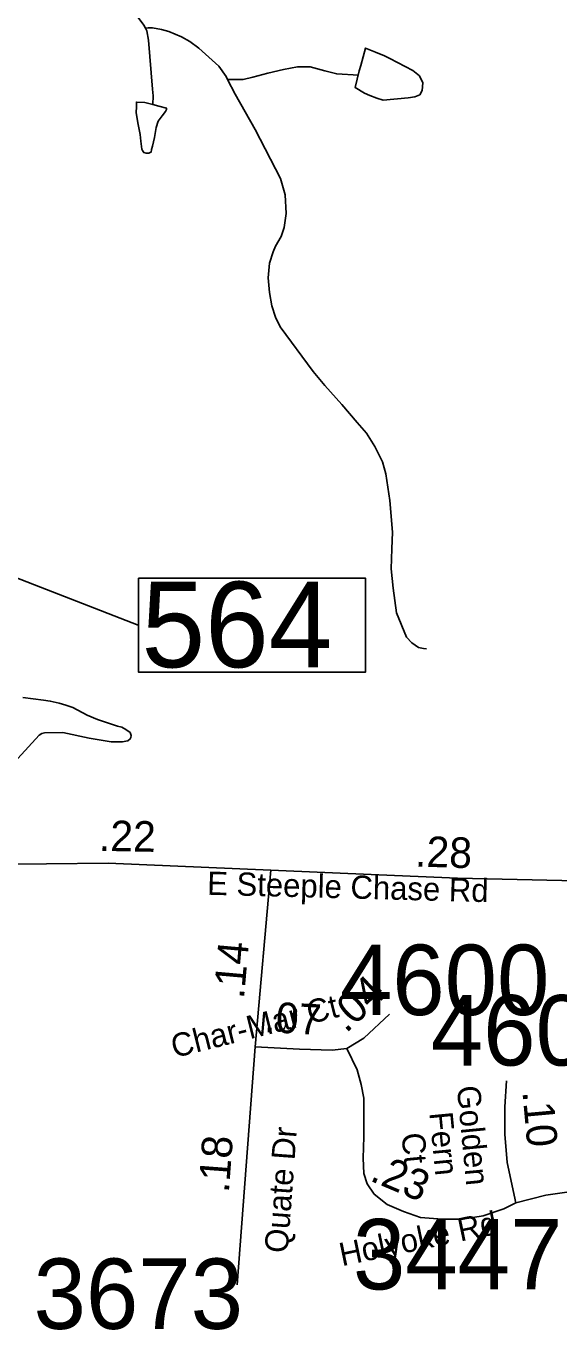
# Model space of a CAD drawing. Extents: x 1662474 to 1856135, y 779280 to 917889.
# Drawn here: x 1762232 to 1764411, y 801392 to 806724 of the extents above; entities that cross this region are included whole.
import ezdxf

# ---------------------------------------------------------------- set-up
doc = ezdxf.new("R2010")
doc.units = 0
for name, color, linetype in [('Cogo Default Point CELL', 7, 'Continuous'), ('Exist Hydrographic Misc Water Feature', 7, 'Continuous'), ('Exist Hydrographic Pond Under 1500 Sq Ft', 7, 'Continuous'), ('Exist Road Secondary Mileage Tenths English Label', 7, 'Continuous'), ('Exist Road Secondary Structure Standard Bridge Number Label', 7, 'Continuous'), ('Exist Road Secondary Type 51 Attributed', 7, 'Continuous'), ('Exist Road Secondary Type 51 Label', 7, 'Continuous'), ('Prop DGN Element Guardrail', 7, 'Continuous')]:
    doc.layers.add(name, color=color, linetype=linetype)

msp = doc.modelspace()

# ---------------------------------------------------------------- linework, layer by layer
at = {"layer": 'Exist Hydrographic Misc Water Feature'}
for points in [[(1762719.8, 806714.9), (1762713.8, 806727), (1762690, 806759.2), (1762652.3, 806789.5), (1762578.5, 806824.1), (1762429, 806893.3), (1762357.2, 806915.9), (1762312.7, 806925.4)], [(1763056.1, 806506.1), (1763050.1, 806518.1), (1763020.6, 806560.4), (1762939.2, 806633.1), (1762901.2, 806661.4), (1762867.4, 806679.7), (1762815.5, 806702.1), (1762785.6, 806710.4), (1762749.7, 806716.7), (1762731.7, 806716.8), (1762719.8, 806714.9)], [(1762751.1, 806402.6), (1762751.6, 806438.6), (1762749.7, 806466.6), (1762733.3, 806666.8), (1762725.5, 806704.8), (1762719.8, 806714.9)], [(1763591, 806522.7), (1763502.5, 806528.4), (1763454.5, 806540.8), (1763394.6, 806557.4), (1763342.7, 806557.8), (1763284.5, 806546.2), (1763220.3, 806530.7), (1763160, 806515.3), (1763120, 806505.6), (1763056.1, 806506.1)], [(1763869.1, 804176.8), (1763857.2, 804178.9), (1763837.3, 804183.1), (1763809.4, 804201.3), (1763787.5, 804225.5), (1763746.5, 804323.9), (1763733.1, 804426), (1763725.8, 804504.1), (1763728.4, 804586), (1763731.1, 804654.1), (1763720.2, 804784.2), (1763703, 804892.4), (1763689.5, 804942.5), (1763657.9, 805004.7), (1763624.5, 805059), (1763586.5, 805103.4), (1763523.2, 805175.9), (1763453.9, 805254.5), (1763406.3, 805310.9), (1763271.8, 805494.1), (1763252.1, 805534.2), (1763236.5, 805580.4), (1763227.1, 805634.5), (1763221.5, 805694.5), (1763227.9, 805754.5), (1763242.2, 805800.4), (1763252.5, 805824.3), (1763274.9, 805864.1), (1763287.2, 805900), (1763295.6, 805958), (1763292.3, 806034.1), (1763272.8, 806100.2), (1763168.4, 806301.1), (1763087.6, 806445.9), (1763056.1, 806506.1)]]:
    msp.add_lwpolyline(points, dxfattribs=at)
at = {"layer": 'Exist Hydrographic Pond Under 1500 Sq Ft'}
for points in [[(1763601.2, 806562.3), (1763619.6, 806634.2), (1763661.7, 806617.9), (1763697.5, 806601.6), (1763719.5, 806591.4), (1763813.2, 806542.6), (1763840.9, 806520.4), (1763854.8, 806492.2), (1763852.6, 806460.2), (1763842.3, 806442.3), (1763822.2, 806434.5), (1763794.1, 806430.7), (1763692, 806421.5), (1763666.2, 806429.7), (1763638.3, 806440), (1763616.3, 806450.2), (1763578.4, 806472.5), (1763595, 806540.3), (1763601.2, 806562.3)], [(1762751.1, 806402.6), (1762775.1, 806396.4), (1762806.9, 806388.1), (1762806.9, 806382.1), (1762802.8, 806374.1), (1762788.7, 806356.3), (1762772.7, 806334.4), (1762764.3, 806308.5), (1762757.9, 806268.5), (1762753.8, 806250.5), (1762749.7, 806232.5), (1762745.6, 806218.6), (1762743.6, 806208.6), (1762739.5, 806206.7), (1762733.5, 806204.7), (1762723.5, 806204.8), (1762713.4, 806206.8), (1762707.7, 806214.9), (1762705.6, 806220.9), (1762701.9, 806253), (1762698, 806280.9), (1762690.5, 806321.1), (1762682.9, 806369.2), (1762683.1, 806395.2), (1762683.3, 806413.1), (1762717.3, 806410.8), (1762751.1, 806402.6)], [(1762219, 803978.3), (1762302.9, 803967.6), (1762331, 803963.4), (1762366.9, 803955.1), (1762394.8, 803946.8), (1762422.7, 803936.7), (1762482.5, 803906.2), (1762524.6, 803887.8), (1762606.2, 803861.1), (1762624.2, 803857), (1762640, 803846.8), (1762658.1, 803834.7), (1762662, 803822.7), (1762659.9, 803814.7), (1762657.9, 803808.7), (1762647.8, 803800.7), (1762625.7, 803796.9), (1762579.7, 803797.3), (1762489.9, 803812), (1762382.1, 803834.9), (1762307.8, 803833.5), (1762295.9, 803831.6), (1762285.9, 803823.7), (1762198.9, 803728.4)]]:
    msp.add_lwpolyline(points, dxfattribs=at)
at = {"layer": 'Exist Road Secondary Structure Standard Bridge Number Label'}
msp.add_line((1760084.7, 805286.6), (1762690.8, 804274), dxfattribs=at)
msp.add_lwpolyline([(1762691.5, 804466.1), (1763620.4, 804466.1), (1763620.4, 804082), (1762691.5, 804082)], close=True, dxfattribs=at)
at = {"layer": 'Exist Road Secondary Type 51 Attributed'}
for points in [[(1763232.6, 803272.2), (1762567.3, 803300.2), (1762061.4, 803295.5)], [(1763232.6, 803272.2), (1763168.6, 802549.7)], [(1764762.9, 803221.3), (1764422.9, 803230.4), (1763996.7, 803239.5), (1763674.9, 803253), (1763232.6, 803272.2)], [(1763543.3, 802543.5), (1763613.6, 802585.6), (1763719, 802683.9)], [(1763168.6, 802549.7), (1763095.8, 801576.9)], [(1763168.6, 802549.7), (1763350.2, 802540), (1763483.6, 802536.5), (1763543.3, 802543.5)], [(1764235.3, 801911.7), (1764186.2, 801887.1), (1764101.8, 801859), (1764017.5, 801845), (1763933.2, 801845), (1763845.4, 801852), (1763775.2, 801876.6), (1763708.4, 801904.6), (1763655.7, 801946.8), (1763627.6, 801988.9), (1763613.6, 802031), (1763610.1, 802094.2), (1763613.6, 802181.9), (1763613.6, 802339.9), (1763603.1, 802396.1), (1763585.5, 802455.7), (1763543.3, 802543.5)], [(1764235.3, 801911.7), (1764200.2, 802076.6), (1764189.7, 802192.5), (1764189.7, 802304.8), (1764196.7, 802410.1)], [(1764719, 801964.3), (1764569, 801964.3), (1764453.1, 801957.3), (1764358.3, 801943.3), (1764235.3, 801911.7)]]:
    msp.add_lwpolyline(points, dxfattribs=at)

# ---------------------------------------------------------------- texts
at = {"layer": 'Cogo Default Point CELL'}
for s, p in [('4600', (1763515.7, 802679.5)), ('4601', (1763887.4, 802473.3)), ('3447', (1763568.8, 801557.7)), ('3673', (1762262.7, 801396.1))]:
    msp.add_text(s, height=288, dxfattribs=at).set_placement(p)
at = {"layer": 'Exist Road Secondary Mileage Tenths English Label'}
for s, rotation, p in [('.22', 358.9059, (1762529.1, 803351.2)), ('.28', 358.1652, (1763821.7, 803287.3))]:
    msp.add_text(s, height=125, rotation=rotation, dxfattribs=at).set_placement(p)
at = {"layer": 'Exist Road Secondary Structure Standard Bridge Number Label'}
msp.add_text('564', height=350, dxfattribs=at).set_placement((1762704, 804101.7))
at = {"layer": 'Exist Road Secondary Type 51 Label'}
for s, rotation, p in [('E Steeple Chase Rd', 358.4869, (1762971.7, 803171.7)), ('Char-Mar Ct', 14.044, (1762838.4, 802503.6)), ('Golden', 275.4892, (1763993.6, 802387)), (' Fern', 275.4892, (1763878, 802315)), ('Quate Dr', 85.7396, (1763301.8, 801704.3)), (' Ct', 275.4892, (1763763.7, 802229.4)), ('Holyoke Rd', 11.7716, (1763523.9, 801652.2))]:
    msp.add_text(s, height=95, rotation=rotation, dxfattribs=at).set_placement(p)
at = {"layer": 'Prop DGN Element Guardrail'}
for s, rotation, p in [('.14', 84.9445, (1763123, 802743.3)), ('.04', 43.006, (1763540.5, 802602.9)), ('.07', 356.9356, (1763204.6, 802610.4)), ('.10', 275.1976, (1764261.9, 802366.6)), ('.18', 85.7152, (1763061.1, 801950.7)), ('.23', 337.1802, (1763633.7, 802003.9))]:
    msp.add_text(s, height=125, rotation=rotation, dxfattribs=at).set_placement(p)

doc.saveas('drawing.dxf')
